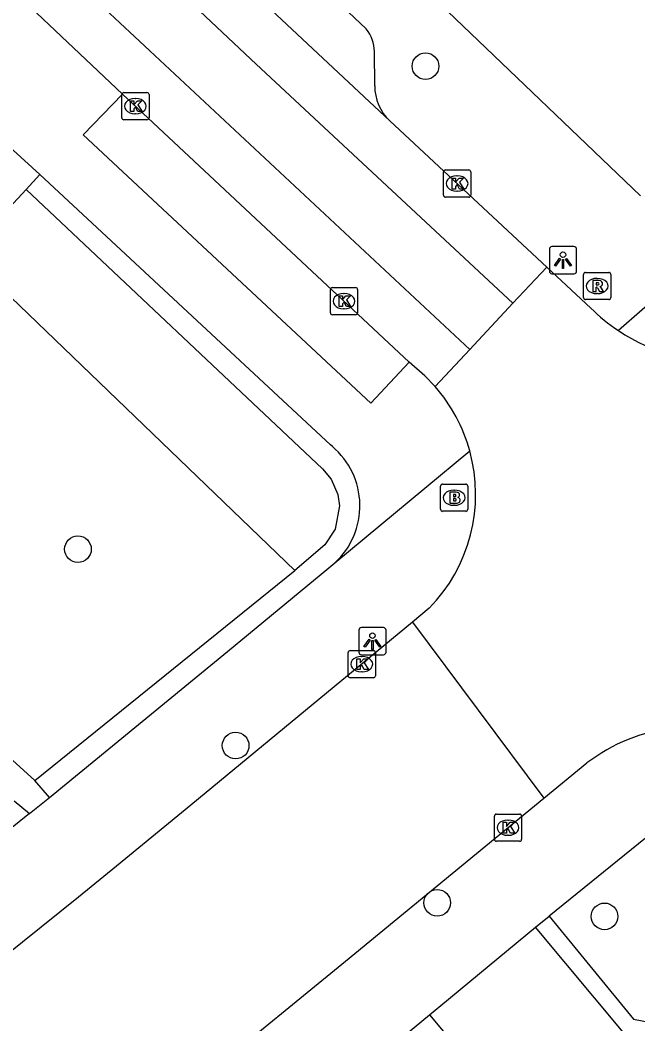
# Model space of a CAD drawing. Extents: x 159040 to 160094, y 381214 to 382518.
# Drawn here: x 159444.61 to 159467.3, y 381621.31 to 381658.18 of the extents above; entities that cross this region are included whole.
import ezdxf

# ---------------------------------------------------------------- set-up
doc = ezdxf.new("R2010")
doc.units = 0
for name, color, linetype in [('IMGEO_Boom', 7, 'Continuous'), ('IMGEO_Brandkraan', 7, 'Continuous'), ('IMGEO_Groenvoorziening', 7, 'Continuous'), ('IMGEO_Haag', 7, 'Continuous'), ('IMGEO_Kolk', 7, 'Continuous'), ('IMGEO_Lichtpunt', 7, 'Continuous'), ('IMGEO_Parkeervlak_open', 7, 'Continuous'), ('IMGEO_Rijbaan_lokaal_gesloten', 7, 'Continuous'), ('IMGEO_Rijbaan_lokaal_open', 7, 'Continuous'), ('IMGEO_Rioolput', 7, 'Continuous'), ('IMGEO_Voetpad_open', 7, 'Continuous')]:
    doc.layers.add(name, color=color, linetype=linetype)

msp = doc.modelspace()

# ---------------------------------------------------------------- linework, layer by layer
at = {"layer": 'IMGEO_Boom'}
for centre in [(159459.502, 381656.487), (159446.74, 381638.745), (159452.53, 381631.531), (159459.933, 381625.756), (159466.076, 381625.258)]:
    msp.add_circle(centre, 0.489, dxfattribs=at)
at = {"layer": 'IMGEO_Brandkraan'}
for p, q in [((159460.053, 381640.21), (159460.053, 381641.062)), ((159460.128, 381641.136), (159460.98, 381641.136)), ((159460.541, 381640.916), (159460.566, 381640.916)), ((159461.054, 381641.062), (159461.054, 381640.21)), ((159460.564, 381640.356), (159460.539, 381640.356)), ((159460.98, 381640.136), (159460.128, 381640.136))]:
    msp.add_line(p, q, dxfattribs=at)
for points in [[(159460.053, 381640.21), (159460.053, 381641.062)], [(159460.128, 381641.136), (159460.98, 381641.136)], [(159461.054, 381641.062), (159461.054, 381640.21)], [(159460.401, 381640.836), (159460.401, 381640.436), (159460.614, 381640.436)], [(159460.632, 381640.836), (159460.401, 381640.836)], [(159460.58, 381640.755), (159460.526, 381640.755), (159460.526, 381640.679)], [(159460.526, 381640.679), (159460.579, 381640.679)], [(159460.588, 381640.603), (159460.526, 381640.603), (159460.526, 381640.522)], [(159460.526, 381640.522), (159460.588, 381640.522)], [(159460.98, 381640.136), (159460.128, 381640.136)]]:
    msp.add_lwpolyline(points, dxfattribs=at)
for centre, radius, start, end in [((159460.13, 381641.06), 0.0765, 91.552, 178.448), ((159460.13, 381641.06), 0.0765, 91.552, 178.448), ((159460.978, 381641.06), 0.0765, 1.552, 88.448), ((159460.978, 381641.06), 0.0765, 1.552, 88.448), ((159460.581, 381640.717), 0.0379, 267.8285, 90.9355), ((159460.589, 381640.562), 0.0404, 269.8759, 90.5077), ((159460.636, 381640.691), 0.145, 59.4692, 91.5367), ((159460.661, 381640.738), 0.0922, 285.5137, 58.1501), ((159460.666, 381640.546), 0.105, 301.3115, 78.989), ((159460.13, 381640.212), 0.0765, 181.552, 268.448), ((159460.13, 381640.212), 0.0765, 181.552, 268.448), ((159460.62, 381640.687), 0.251, 268.6676, 293.5347), ((159460.978, 381640.212), 0.0765, 271.552, 358.448), ((159460.978, 381640.212), 0.0765, 271.552, 358.448)]:
    msp.add_arc(centre, radius, start, end, dxfattribs=at)
for centre, major_axis, ratio, start_param, end_param in [((159460.54, 381640.636), (-0.387, 0.002), 0.722429, 4.712389, 7.853982), ((159460.565, 381640.636), (-0.39, 0.002), 0.717154, 1.570796, 4.712389)]:
    msp.add_ellipse(centre, major_axis=major_axis, ratio=ratio, start_param=start_param, end_param=end_param, dxfattribs=at)
at = {"layer": 'IMGEO_Groenvoorziening'}
msp.add_lwpolyline([(159454.702, 381637.96), (159442.623, 381649.581)], dxfattribs=at)
at = {"layer": 'IMGEO_Haag'}
for points in [[(159444.835, 381651.962), (159455.718, 381641.694), (159456.038, 381641.315), (159456.282, 381640.753), (159456.346, 381640.337), (159456.182, 381639.476), (159455.799, 381638.906), (159454.702, 381637.96)], [(159445.154, 381630.252), (159454.702, 381637.96)], [(159464.043, 381625.263), (159467.145, 381621.481), (159469.555, 381621.021), (159474.155, 381626.017)]]:
    msp.add_lwpolyline(points, dxfattribs=at)
at = {"layer": 'IMGEO_Kolk'}
for p, q in [((159448.348, 381654.591), (159448.348, 381655.443)), ((159448.423, 381655.517), (159449.275, 381655.517)), ((159448.836, 381655.297), (159448.861, 381655.297)), ((159449.349, 381655.443), (159449.349, 381654.591)), ((159448.859, 381654.737), (159448.834, 381654.737)), ((159449.275, 381654.517), (159448.423, 381654.517)), ((159460.16, 381651.749), (159460.16, 381652.601)), ((159460.235, 381652.675), (159461.087, 381652.675)), ((159460.648, 381652.455), (159460.673, 381652.455)), ((159461.161, 381652.601), (159461.161, 381651.749)), ((159461.087, 381651.675), (159460.235, 381651.675)), ((159460.671, 381651.895), (159460.646, 381651.895)), ((159456.008, 381647.429), (159456.008, 381648.281)), ((159456.083, 381648.355), (159456.935, 381648.355)), ((159457.009, 381648.281), (159457.009, 381647.429)), ((159456.496, 381648.135), (159456.521, 381648.135)), ((159456.519, 381647.575), (159456.494, 381647.575)), ((159456.935, 381647.355), (159456.083, 381647.355)), ((159456.735, 381635.022), (159457.587, 381635.022)), ((159456.66, 381634.096), (159456.66, 381634.948)), ((159457.148, 381634.802), (159457.173, 381634.802)), ((159457.661, 381634.948), (159457.661, 381634.096)), ((159457.587, 381634.022), (159456.735, 381634.022)), ((159457.171, 381634.242), (159457.146, 381634.242)), ((159462.031, 381628.089), (159462.031, 381628.941)), ((159462.106, 381629.015), (159462.958, 381629.015)), ((159462.519, 381628.795), (159462.544, 381628.795)), ((159463.032, 381628.941), (159463.032, 381628.089)), ((159462.958, 381628.015), (159462.106, 381628.015)), ((159462.542, 381628.235), (159462.517, 381628.235))]:
    msp.add_line(p, q, dxfattribs=at)
for points in [[(159448.348, 381654.591), (159448.348, 381655.443)], [(159448.423, 381655.517), (159449.275, 381655.517)], [(159449.349, 381655.443), (159449.349, 381654.591)], [(159448.669, 381655.217), (159448.792, 381655.217), (159448.792, 381655.066), (159448.922, 381655.217), (159449.086, 381655.217), (159448.94, 381655.066), (159449.093, 381654.817), (159448.941, 381654.817), (159448.856, 381654.981), (159448.792, 381654.914), (159448.792, 381654.817), (159448.669, 381654.817), (159448.669, 381655.217)], [(159449.275, 381654.517), (159448.423, 381654.517)], [(159460.16, 381651.749), (159460.16, 381652.601)], [(159460.235, 381652.675), (159461.087, 381652.675)], [(159460.481, 381652.375), (159460.604, 381652.375), (159460.604, 381652.224), (159460.734, 381652.375), (159460.898, 381652.375), (159460.752, 381652.224), (159460.905, 381651.975), (159460.753, 381651.975), (159460.668, 381652.139), (159460.604, 381652.072), (159460.604, 381651.975), (159460.481, 381651.975), (159460.481, 381652.375)], [(159461.161, 381652.601), (159461.161, 381651.749)], [(159461.087, 381651.675), (159460.235, 381651.675)], [(159456.008, 381647.429), (159456.008, 381648.281)], [(159456.083, 381648.355), (159456.935, 381648.355)], [(159457.009, 381648.281), (159457.009, 381647.429)], [(159456.329, 381648.055), (159456.452, 381648.055), (159456.452, 381647.904), (159456.582, 381648.055), (159456.746, 381648.055), (159456.6, 381647.904), (159456.753, 381647.655), (159456.601, 381647.655), (159456.516, 381647.819), (159456.452, 381647.752), (159456.452, 381647.655), (159456.329, 381647.655), (159456.329, 381648.055)], [(159456.935, 381647.355), (159456.083, 381647.355)], [(159456.735, 381635.022), (159457.587, 381635.022)], [(159456.66, 381634.096), (159456.66, 381634.948)], [(159456.981, 381634.722), (159457.104, 381634.722), (159457.104, 381634.571), (159457.234, 381634.722), (159457.398, 381634.722), (159457.252, 381634.571), (159457.405, 381634.322), (159457.253, 381634.322), (159457.168, 381634.486), (159457.104, 381634.419), (159457.104, 381634.322), (159456.981, 381634.322), (159456.981, 381634.722)], [(159457.661, 381634.948), (159457.661, 381634.096)], [(159457.587, 381634.022), (159456.735, 381634.022)], [(159462.031, 381628.089), (159462.031, 381628.941)], [(159462.106, 381629.015), (159462.958, 381629.015)], [(159463.032, 381628.941), (159463.032, 381628.089)], [(159462.352, 381628.715), (159462.475, 381628.715), (159462.475, 381628.564), (159462.605, 381628.715), (159462.769, 381628.715), (159462.623, 381628.564), (159462.776, 381628.315), (159462.624, 381628.315), (159462.539, 381628.479), (159462.475, 381628.412), (159462.475, 381628.315), (159462.352, 381628.315), (159462.352, 381628.715)], [(159462.958, 381628.015), (159462.106, 381628.015)]]:
    msp.add_lwpolyline(points, dxfattribs=at)
for centre, start, end in [((159448.425, 381655.441), 91.552, 178.448), ((159448.425, 381655.441), 91.552, 178.448), ((159449.273, 381655.441), 1.552, 88.448), ((159449.273, 381655.441), 1.552, 88.448), ((159448.425, 381654.593), 181.552, 268.448), ((159448.425, 381654.593), 181.552, 268.448), ((159449.273, 381654.593), 271.552, 358.448), ((159449.273, 381654.593), 271.552, 358.448), ((159460.237, 381652.599), 91.552, 178.448), ((159460.237, 381652.599), 91.552, 178.448), ((159461.085, 381652.599), 1.552, 88.448), ((159461.085, 381652.599), 1.552, 88.448), ((159460.237, 381651.751), 181.552, 268.448), ((159460.237, 381651.751), 181.552, 268.448), ((159461.085, 381651.751), 271.552, 358.448), ((159461.085, 381651.751), 271.552, 358.448), ((159456.085, 381648.279), 91.552, 178.448), ((159456.085, 381648.279), 91.552, 178.448), ((159456.933, 381648.279), 1.552, 88.448), ((159456.933, 381648.279), 1.552, 88.448), ((159456.085, 381647.431), 181.552, 268.448), ((159456.085, 381647.431), 181.552, 268.448), ((159456.933, 381647.431), 271.552, 358.448), ((159456.933, 381647.431), 271.552, 358.448), ((159456.737, 381634.946), 91.552, 178.448), ((159456.737, 381634.946), 91.552, 178.448), ((159457.585, 381634.946), 1.552, 88.448), ((159457.585, 381634.946), 1.552, 88.448), ((159456.737, 381634.098), 181.552, 268.448), ((159456.737, 381634.098), 181.552, 268.448), ((159457.585, 381634.098), 271.552, 358.448), ((159457.585, 381634.098), 271.552, 358.448), ((159462.108, 381628.939), 91.552, 178.448), ((159462.108, 381628.939), 91.552, 178.448), ((159462.956, 381628.939), 1.552, 88.448), ((159462.956, 381628.939), 1.552, 88.448), ((159462.108, 381628.091), 181.552, 268.448), ((159462.108, 381628.091), 181.552, 268.448), ((159462.956, 381628.091), 271.552, 358.448), ((159462.956, 381628.091), 271.552, 358.448)]:
    msp.add_arc(centre, 0.0765, start, end, dxfattribs=at)
for centre, major_axis, ratio, start_param, end_param in [((159448.835, 381655.017), (-0.387, 0.002), 0.722429, 4.712389, 7.853982), ((159448.86, 381655.017), (-0.39, 0.002), 0.717154, 1.570796, 4.712389), ((159460.647, 381652.175), (-0.387, 0.002), 0.722429, 4.712389, 7.853982), ((159460.672, 381652.175), (-0.39, 0.002), 0.717154, 1.570796, 4.712389), ((159456.495, 381647.855), (-0.387, 0.002), 0.722429, 4.712389, 7.853982), ((159456.52, 381647.855), (-0.39, 0.002), 0.717154, 1.570796, 4.712389), ((159457.147, 381634.522), (-0.387, 0.002), 0.722429, 4.712389, 7.853982), ((159457.172, 381634.522), (-0.39, 0.002), 0.717154, 1.570796, 4.712389), ((159462.518, 381628.515), (-0.387, 0.002), 0.722429, 4.712389, 7.853982), ((159462.543, 381628.515), (-0.39, 0.002), 0.717154, 1.570796, 4.712389)]:
    msp.add_ellipse(centre, major_axis=major_axis, ratio=ratio, start_param=start_param, end_param=end_param, dxfattribs=at)
at = {"layer": 'IMGEO_Lichtpunt'}
for p, q in [((159464.051, 381649.765), (159464.051, 381648.958)), ((159464.051, 381649.765), (159464.051, 381648.958)), ((159464.953, 381649.86), (159464.145, 381649.86)), ((159464.953, 381649.86), (159464.145, 381649.86)), ((159465.047, 381648.958), (159465.047, 381649.765)), ((159465.047, 381648.958), (159465.047, 381649.765)), ((159464.145, 381648.864), (159464.953, 381648.864)), ((159464.145, 381648.864), (159464.953, 381648.864)), ((159457.056, 381635.77), (159457.056, 381634.963)), ((159457.056, 381635.77), (159457.056, 381634.963)), ((159457.958, 381635.865), (159457.15, 381635.865)), ((159457.958, 381635.865), (159457.15, 381635.865)), ((159458.052, 381634.963), (159458.052, 381635.77)), ((159458.052, 381634.963), (159458.052, 381635.77)), ((159457.15, 381634.869), (159457.958, 381634.869)), ((159457.15, 381634.869), (159457.958, 381634.869))]:
    msp.add_line(p, q, dxfattribs=at)
for points in [[(159464.425, 381649.429), (159464.464, 381649.401), (159464.276, 381649.139), (159464.238, 381649.166), (159464.425, 381649.429)], [(159464.527, 381649.381), (159464.574, 381649.381), (159464.574, 381649.059), (159464.527, 381649.059), (159464.527, 381649.381)], [(159464.637, 381649.401), (159464.675, 381649.428), (159464.862, 381649.166), (159464.823, 381649.138), (159464.637, 381649.401)], [(159457.43, 381635.434), (159457.469, 381635.406), (159457.281, 381635.144), (159457.243, 381635.171), (159457.43, 381635.434)], [(159457.532, 381635.386), (159457.579, 381635.386), (159457.579, 381635.064), (159457.532, 381635.064), (159457.532, 381635.386)], [(159457.642, 381635.406), (159457.68, 381635.433), (159457.867, 381635.171), (159457.828, 381635.143), (159457.642, 381635.406)]]:
    msp.add_lwpolyline(points, dxfattribs=at)
for centre in [(159464.55, 381649.563), (159457.555, 381635.568)]:
    msp.add_circle(centre, 0.0994, dxfattribs=at)
for centre, start, end in [((159464.145, 381649.765), 90, 180), ((159464.145, 381649.765), 90, 180), ((159464.953, 381649.765), 0, 90), ((159464.953, 381649.765), 0, 90), ((159464.145, 381648.958), 180, 270), ((159464.145, 381648.958), 180, 270), ((159464.953, 381648.958), 270, 0), ((159464.953, 381648.958), 270, 360), ((159457.15, 381635.77), 90, 180), ((159457.15, 381635.77), 90, 180), ((159457.958, 381635.77), 0, 90), ((159457.958, 381635.77), 0, 90), ((159457.15, 381634.963), 180, 270), ((159457.15, 381634.963), 180, 270), ((159457.958, 381634.963), 270, 0), ((159457.958, 381634.963), 270, 360)]:
    msp.add_arc(centre, 0.0946, start, end, dxfattribs=at)
at = {"layer": 'IMGEO_Parkeervlak_open'}
msp.add_lwpolyline([(159466.819, 381620.932), (159463.542, 381624.857)], dxfattribs=at)
at = {"layer": 'IMGEO_Rijbaan_lokaal_gesloten'}
for points in [[(159425.742, 381686.715), (159439.338, 381672.218), (159448.007, 381664.162), (159453.464, 381658.899), (159458.188, 381654.48)], [(159439.579, 381666.41), (159445.523, 381660.662), (159461.125, 381646.083)], [(159448.375, 381655.461), (159443.2, 381660.351), (159439.983, 381663.391)], [(159462.708, 381647.776), (159453.286, 381656.566), (159448.516, 381661.067)], [(159448.375, 381655.461), (159458.906, 381645.614)], [(159458.188, 381654.48), (159463.953, 381649.107)], [(159463.953, 381649.107), (159462.708, 381647.776)], [(159465.571, 381647.599), (159463.953, 381649.107)], [(159462.708, 381647.776), (159461.125, 381646.083)], [(159461.125, 381646.083), (159459.851, 381644.72)], [(159459.851, 381644.72), (159459.476, 381645.11), (159458.906, 381645.614)], [(159459.642, 381636.573), (159459.028, 381636.066)], [(159459.028, 381636.066), (159450.889, 381629.337), (159448.16, 381627.105), (159446.76, 381625.959), (159440.585, 381621.001)], [(159459.028, 381636.066), (159463.852, 381629.598)], [(159463.852, 381629.598), (159465.43, 381630.894)], [(159445.569, 381614.728), (159447.581, 381616.353), (159453.215, 381620.871), (159456.567, 381623.617), (159463.852, 381629.598)]]:
    msp.add_lwpolyline(points, dxfattribs=at)
for centre, radius, start, end in [((159470.48, 381652.59), 7.001, 225.4742, 236.1935), ((159470.446, 381652.553), 6.951, 236.2562, 308.7241), ((159455.35, 381640.763), 5.993, 15.4219, 41.3154), ((159455.338, 381640.761), 6.005, 315.7866, 15.4149), ((159469.369, 381625.745), 6.482, 66.4082, 127.4163)]:
    msp.add_arc(centre, radius, start, end, dxfattribs=at)
at = {"layer": 'IMGEO_Rijbaan_lokaal_open'}
for points in [[(159449.954, 381613.64), (159459.65, 381621.646)], [(159459.65, 381621.646), (159462.913, 381617.737), (159466.819, 381620.932)]]:
    msp.add_lwpolyline(points, dxfattribs=at)
at = {"layer": 'IMGEO_Rioolput'}
for p, q in [((159465.304, 381647.986), (159465.304, 381648.838)), ((159465.379, 381648.912), (159466.231, 381648.912)), ((159465.792, 381648.692), (159465.817, 381648.692)), ((159466.305, 381648.838), (159466.305, 381647.986)), ((159466.231, 381647.912), (159465.379, 381647.912)), ((159465.815, 381648.132), (159465.79, 381648.132))]:
    msp.add_line(p, q, dxfattribs=at)
for points in [[(159465.304, 381647.986), (159465.304, 381648.838)], [(159465.379, 381648.912), (159466.231, 381648.912)], [(159466.305, 381648.838), (159466.305, 381647.986)], [(159465.893, 381648.61), (159465.641, 381648.612), (159465.641, 381648.212)], [(159465.641, 381648.212), (159465.765, 381648.212), (159465.765, 381648.374), (159465.776, 381648.374)], [(159465.819, 381648.531), (159465.765, 381648.531), (159465.765, 381648.45)], [(159465.765, 381648.45), (159465.817, 381648.45)], [(159465.823, 381648.345), (159465.894, 381648.212), (159466.034, 381648.212), (159465.969, 381648.338)], [(159466.231, 381647.912), (159465.379, 381647.912)]]:
    msp.add_lwpolyline(points, dxfattribs=at)
for centre, radius, start, end in [((159465.381, 381648.836), 0.0765, 91.552, 178.448), ((159465.381, 381648.836), 0.0765, 91.552, 178.448), ((159466.229, 381648.836), 0.0765, 1.552, 88.448), ((159466.229, 381648.836), 0.0765, 1.552, 88.448), ((159465.775, 381648.321), 0.0533, 26.0293, 88.6989), ((159465.801, 381648.639), 0.19, 274.7715, 282.9687), ((159465.825, 381648.435), 0.0964, 77.0061, 93.1865), ((159465.839, 381648.492), 0.0378, 276.6634, 79.6772), ((159465.892, 381648.5), 0.109, 350.3612, 89.416), ((159465.89, 381648.5), 0.112, 277.5842, 350.9817), ((159465.874, 381648.285), 0.108, 29.5134, 73.7905), ((159465.381, 381647.988), 0.0765, 181.552, 268.448), ((159465.381, 381647.988), 0.0765, 181.552, 268.448), ((159466.229, 381647.988), 0.0765, 271.552, 358.448), ((159466.229, 381647.988), 0.0765, 271.552, 358.448)]:
    msp.add_arc(centre, radius, start, end, dxfattribs=at)
for centre, major_axis, ratio, start_param, end_param in [((159465.791, 381648.412), (-0.387, 0.002), 0.722429, 4.712389, 7.853982), ((159465.816, 381648.412), (-0.39, 0.002), 0.717154, 1.570796, 4.712389)]:
    msp.add_ellipse(centre, major_axis=major_axis, ratio=ratio, start_param=start_param, end_param=end_param, dxfattribs=at)
at = {"layer": 'IMGEO_Voetpad_open'}
for points in [[(159457.328, 381657.857), (159450.874, 381663.955)], [(159460.307, 381658.503), (159467.402, 381651.73)], [(159445.345, 381652.512), (159440.167, 381657.223)], [(159457.637, 381655.768), (159457.625, 381657.022)], [(159458.906, 381645.614), (159457.495, 381644.104), (159446.926, 381653.962), (159448.375, 381655.461)], [(159444.835, 381651.962), (159445.345, 381652.512)], [(159456.086, 381642.513), (159456.014, 381642.58), (159445.345, 381652.512)], [(159442.623, 381649.581), (159444.835, 381651.962)], [(159471.798, 381651.328), (159466.585, 381646.773)], [(159456.174, 381638.245), (159461.127, 381642.357)], [(159445.696, 381629.628), (159452.235, 381634.982), (159455.951, 381638.06), (159456.174, 381638.245)], [(159445.154, 381630.252), (159440.281, 381634.667)], [(159445.696, 381629.628), (159445.154, 381630.252)], [(159444.395, 381629.506), (159444.962, 381629.032)], [(159444.962, 381629.032), (159445.696, 381629.628)], [(159444.962, 381629.032), (159435.51, 381621.424)], [(159467.924, 381628.411), (159467.837, 381628.34), (159464.043, 381625.263)], [(159463.542, 381624.857), (159464.043, 381625.263)], [(159459.65, 381621.646), (159460.062, 381621.986), (159463.542, 381624.857)]]:
    msp.add_lwpolyline(points, dxfattribs=at)
for centre, radius, start, end in [((159456.216, 381656.991), 1.409, 1.255, 37.9048), ((159459.4, 381655.76), 1.763, 179.745, 226.577), ((159454.246, 381640.34), 2.847, 312.6239, 49.7385)]:
    msp.add_arc(centre, radius, start, end, dxfattribs=at)

doc.saveas('drawing.dxf')
